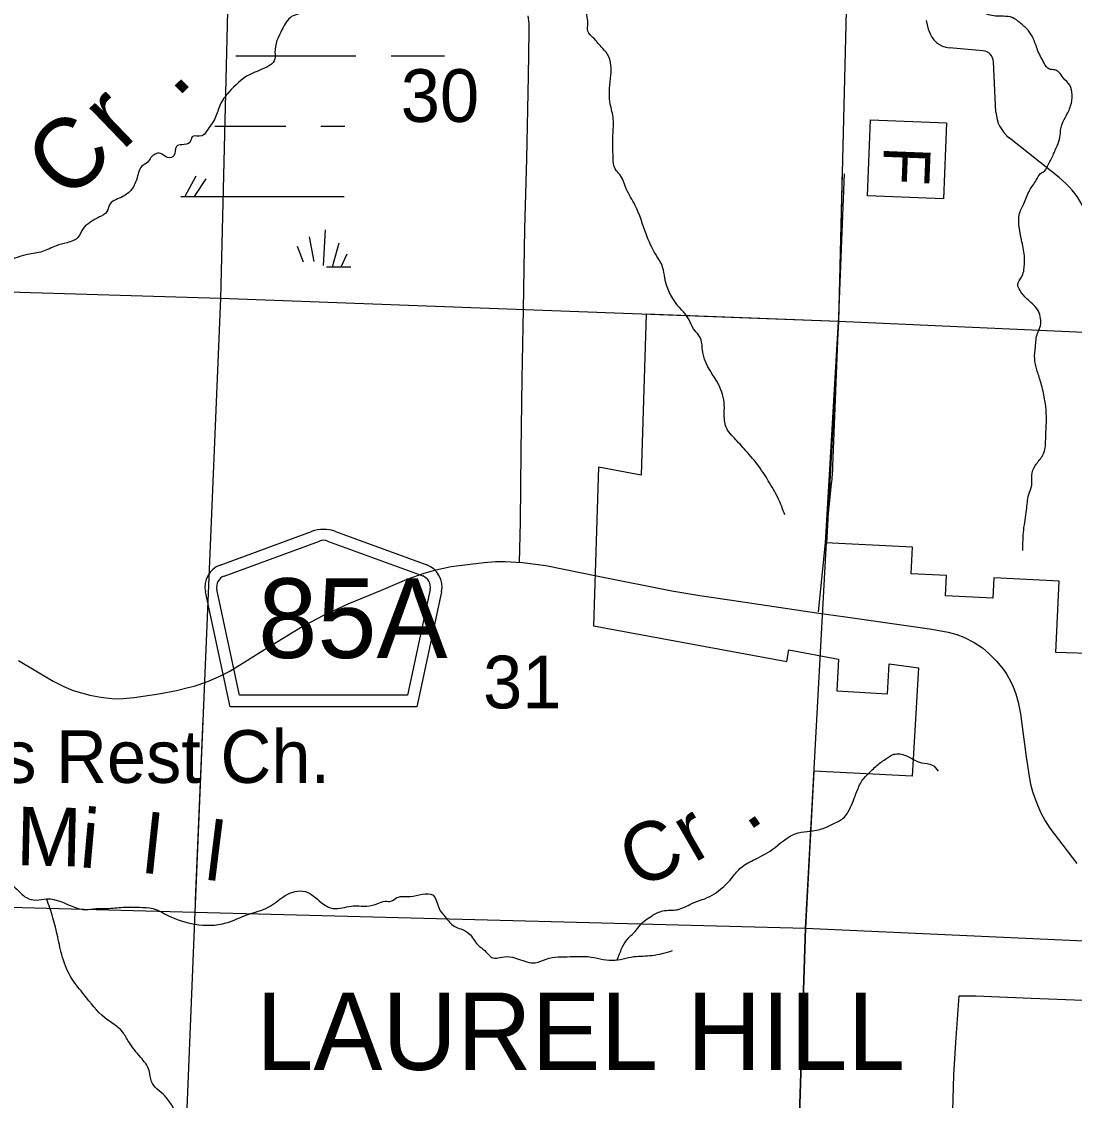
# Model space of a CAD drawing. Extents: x 1219626 to 1426462, y 456797 to 752399.
# Drawn here: x 1343610 to 1352603, y 719452 to 728662 of the extents above; entities that cross this region are included whole.
import ezdxf

# ---------------------------------------------------------------- set-up
doc = ezdxf.new("R2010")
doc.units = 0
for name, color, linetype in [('Cities Incorporated Area', 7, 'Continuous'), ('Connecting Roads', 7, 'Continuous'), ('County Routes Highway Center Lines', 7, 'Continuous'), ('Culture', 7, 'Continuous'), ('Culture Text', 7, 'Continuous'), ('Local Roads Paved', 7, 'Continuous'), ('Masks', 7, 'Continuous'), ('Narrow River Creek and Branch and Slough', 7, 'Continuous'), ('Narrow River Creek and Branch and Slough Text', 7, 'Continuous'), ('Other Incorporated Names', 7, 'Continuous'), ('Roadshields County Roads', 7, 'Continuous'), ('Section Lines', 7, 'Continuous'), ('Section Numbers', 7, 'Continuous'), ('Swamps', 7, 'Continuous'), ('Uninventoried Roads and Features', 7, 'Continuous')]:
    doc.layers.add(name, color=color, linetype=linetype)

msp = doc.modelspace()

# ---------------------------------------------------------------- linework, layer by layer
at = {"layer": 'Cities Incorporated Area'}
msp.add_line((1350378.6, 722262.7), (1350305.2, 720922.6), dxfattribs=at)
at = {"layer": 'Connecting Roads'}
msp.add_line((1350416.4, 723623.3), (1350477.3, 724213.2), dxfattribs=at)
msp.add_lwpolyline([(1351548.8, 718230.3), (1351526.4, 718347.9), (1351527.4, 718424), (1351530.5, 718507.4), (1351538.8, 718701.9), (1351546, 718860.4), (1351565.5, 719361.7), (1351572.7, 719668.4), (1351589.2, 719947.3), (1351618, 720344.6), (1351760, 720343.6), (1352234.5, 720326.1), (1353122.8, 720291.1), (1353865.7, 720263.2)], dxfattribs=at)
at = {"layer": 'County Routes Highway Center Lines'}
msp.add_lwpolyline([(1343582.4, 723207.5), (1343879.3, 723029.9), (1343970.5, 722984.3), (1344052, 722950.3), (1344193.6, 722910.6), (1344286.8, 722894.1), (1344403.2, 722881.4), (1344477, 722882.4), (1344573, 722892.1), (1344781.6, 722924.1), (1344933.9, 722952.3), (1345031.9, 722975.6), (1345083.4, 722989.1), (1345128, 723003.7), (1345206.6, 723030.9), (1345298.8, 723071.6), (1345388, 723117.2), (1345540.3, 723209.4), (1345647.1, 723277.3), (1345991.5, 723487.9), (1346185.6, 723592.6), (1346400, 723691.6), (1346683.3, 723809), (1346904.5, 723901.2), (1347048.1, 723952.6), (1347148, 723980.7), (1347280, 724009.8), (1347441.1, 724030.2), (1347561.4, 724043.8), (1347659.4, 724051.6), (1347742.8, 724052.5), (1347835, 724046.7), (1347889.3, 724043.8), (1348088.2, 724017.6), (1348535.5, 723927.4), (1349165.2, 723801.2), (1349402.9, 723761.5), (1349732.8, 723712.9), (1350400.3, 723615), (1350646.7, 723581), (1351384.1, 723475.2), (1351524.8, 723450), (1351597.6, 723429.6), (1351657.7, 723405.4), (1351747, 723359.8), (1351816.9, 723315.1), (1351872.2, 723267.6), (1351936.2, 723200.7), (1351996.4, 723129.8), (1352024.5, 723088.1), (1352056.5, 723029.9), (1352080.8, 722981.4), (1352102.1, 722923.2), (1352122.5, 722851.4), (1352142.9, 722752.4), (1352151.6, 722685.5), (1352191.4, 722384.7), (1352215.6, 722217.8), (1352228.2, 722152.8), (1352245.7, 722088.8), (1352261.2, 722040.2), (1352290.3, 721966.5), (1352315.6, 721908.3), (1352353.4, 721839.4), (1352393.2, 721776.3), (1352465.9, 721678.3), (1352624.1, 721475.6)], dxfattribs=at)
at = {"layer": 'Culture'}
msp.add_lwpolyline([(1351509.8, 727798.3), (1351484.3, 727148.8), (1350834.8, 727174.3), (1350860.3, 727823.8)], close=True, dxfattribs=at)
at = {"layer": 'Local Roads Paved'}
for p, q in [((1350540, 724867.8), (1350637.8, 727361.5)), ((1350477.3, 724213.2), (1350529.2, 724715.3))]:
    msp.add_line(p, q, dxfattribs=at)
msp.add_lwpolyline([(1347862.1, 724045.3), (1347870.5, 724390.6), (1347877.7, 724992.8), (1347886.9, 725611.3), (1347898.3, 726203.2), (1347907.5, 726893.8), (1347925, 727490.8), (1347939.4, 728196.8), (1347946.6, 728579.7), (1347944.6, 728649.7), (1347938.4, 728710.4)], dxfattribs=at)
msp.add_arc((1348141.9, 724961.8), 2400, 354.10521, 357.75535, dxfattribs=at)
at = {"layer": 'Masks'}
msp.add_line((1345157.9, 722707.7), (1345092.8, 721160.7), dxfattribs=at)
msp.add_lwpolyline([(1350620.4, 727396.5), (1350588.6, 726102.4), (1350484.9, 724206)], dxfattribs=at)
at = {"layer": 'Narrow River Creek and Branch and Slough'}
for points in [[(1352163.5, 724146.7), (1352169.7, 724322.3), (1352194.8, 724491.6), (1352213.6, 724623.3), (1352238.7, 724704.8), (1352238.7, 724786.3), (1352270, 724874.1), (1352326.4, 724949.4), (1352351.5, 725012.1), (1352357.8, 725099.9), (1352364, 725256.7), (1352357.8, 725375.8), (1352345.2, 725457.4), (1352313.9, 725589.1), (1352282.5, 725689.4), (1352263.7, 725783.5), (1352270, 725883.8), (1352288.8, 726003), (1352313.9, 726065.7), (1352313.9, 726128.4), (1352295.1, 726191.1), (1352207.3, 726285.2), (1352138.4, 726366.7), (1352119.6, 726416.9), (1352150.9, 726479.6), (1352176, 726586.2), (1352176, 726661.5), (1352150.9, 726799.4), (1352132.1, 726906.1), (1352132.1, 727012.7), (1352169.7, 727106.7), (1352219.9, 727219.6), (1352276.3, 727307.4), (1352313.9, 727363.9), (1352351.5, 727388.9), (1352376.6, 727432.8), (1352420.4, 727520.6), (1352439.2, 727564.5), (1352470.6, 727639.8), (1352483.1, 727708.8), (1352489.4, 727759), (1352527, 727846.8), (1352570.9, 727942.3), (1352583.4, 728036.4), (1352564.6, 728117.9), (1352508.2, 728180.6), (1352470.6, 728230.8), (1352433, 728249.6), (1352389.1, 728255.9), (1352345.2, 728306.1), (1352288.8, 728418.9), (1352251.2, 728519.3), (1352207.3, 728588.3), (1352138.4, 728651), (1352075.7, 728694.9), (1351994.2, 728707.4), (1351868.9, 728720), (1351762.3, 728782.7), (1351674.6, 728851.7), (1351593.1, 728926.9), (1351530.4, 728989.6), (1351505.3, 729096.3), (1351511.6, 729159), (1351436.4, 729221.7), (1351398.8, 729265.6), (1351398.8, 729309.5), (1351367.4, 729347.1), (1351304.8, 729384.7), (1351273.4, 729434.9), (1351198.2, 729516.4), (1351160.6, 729560.3), (1351116.7, 729623), (1351066.6, 729666.9), (1351010.2, 729729.7), (1350966.3, 729779.8), (1350947.5, 729811.2), (1350928.7, 729855.1), (1350878.5, 729905.3), (1350759.4, 729986.8), (1350640.4, 730043.2), (1350590.2, 730068.3), (1350508.7, 730131), (1350471.1, 730206.3), (1350427.2, 730243.9), (1350364.6, 730262.7), (1350333.2, 730269), (1350289.3, 730294.1), (1350251.7, 730375.6), (1350239.2, 730438.3), (1350207.9, 730457.1), (1350189.1, 730463.4)], [(1348239.6, 729588), (1348063.1, 729424.9), (1347913.6, 729357), (1347675.9, 729268.6), (1347485.8, 729187.1), (1347329.5, 729159.9), (1347159.7, 729125.9), (1346996.7, 729153.1), (1346820.2, 729173.5), (1346670.7, 729125.9), (1346480.6, 729085.1), (1346460.2, 728990), (1346392.3, 728949.2), (1346317.6, 729024), (1346202.1, 729003.6), (1346113.8, 728860.9), (1346100.2, 728826.9), (1346039.1, 728752.2), (1345916.9, 728704.6), (1345835.4, 728595.9), (1345774.2, 728398.8), (1345774.2, 728344.4), (1345652, 728249.3), (1345556.9, 728208.5), (1345380.3, 728059), (1345305.6, 727950.3), (1345264.9, 727841.6), (1345190.1, 727726.1), (1345149.4, 727685.3), (1345067.9, 727678.5), (1345047.5, 727630.9), (1344979.6, 727610.5), (1344932.1, 727596.9), (1344911.7, 727515.4), (1344857.3, 727501.8), (1344796.2, 727535.8), (1344714.7, 727501.8), (1344687.6, 727461), (1344644.8, 727433.4), (1344597.2, 727331.5), (1344549.7, 727229.5), (1344475, 727168.4), (1344413.8, 727141.2), (1344366.3, 727107.2), (1344339.1, 727039.3), (1344271.2, 726991.7), (1344189.7, 726944.1), (1344135.4, 726896.5), (1344094.6, 726821.8), (1343999.5, 726774.2), (1343904.5, 726747), (1343789, 726699.5), (1343660, 726672.3), (1343490.2, 726611.1), (1343415.5, 726550), (1343354.3, 726420.9), (1343171, 726155.8), (1342885.7, 725897.6), (1342648, 725714.1), (1342464.6, 725537.5), (1342417.1, 725483.1), (1342410.3, 725462.7), (1342315.2, 725367.6), (1342213.3, 725299.6), (1342159, 725279.2), (1342104.6, 725326.8), (1342043.5, 725333.6), (1342023.1, 725292.8), (1342023.1, 725224.9), (1341975.6, 725224.9), (1341934.9, 725211.3), (1341914.5, 725150.1), (1341873.7, 725089), (1341690.4, 725055), (1341636, 725041.4), (1341608.8, 724932.7), (1341568.1, 724796.8), (1341500.2, 724715.2), (1341398.3, 724728.8), (1341337.2, 724966.6), (1341330.4, 724993.8), (1341235.3, 725048.2), (1341174.2, 725068.6), (1341072.3, 725089), (1341020.5, 725091.5)], [(1350129.5, 724449.8), (1350073.1, 724590.9), (1349988.5, 724741.4), (1349894.5, 724882.5), (1349781.6, 725014.2), (1349687.6, 725117.7), (1349640.6, 725174.1), (1349612.4, 725287), (1349612.4, 725390.5), (1349565.4, 725559.8), (1349433.8, 725813.8), (1349396.2, 725983.1), (1349349.2, 726039.5), (1349311.6, 726114.8), (1349208.1, 726246.5), (1349104.7, 726472.3), (1349085.9, 726566.3), (1349029.5, 726669.8), (1348944.9, 726848.5), (1348850.9, 727093.1), (1348775.6, 727234.2), (1348719.2, 727356.5), (1348681.6, 727403.6), (1348662.8, 727497.6), (1348662.8, 727714), (1348662.8, 727845.7), (1348634.6, 727977.4), (1348644, 728203.2), (1348644, 728287.8), (1348615.8, 728381.9), (1348559.4, 728447.7), (1348493.6, 728523), (1348446.6, 728579.4), (1348446.6, 728645.3), (1348437.2, 728720.5), (1348409, 728833.4), (1348371.4, 728918.1), (1348352.6, 728974.5), (1348296.2, 729059.2), (1348230.3, 729125), (1348211.5, 729162.7), (1348173.9, 729237.9), (1348145.7, 729266.1), (1348061.1, 729294.4), (1348032.9, 729322.6), (1348023.5, 729341.4), (1348004.4, 729389.1)], [(1348698, 720652.6), (1348738.2, 720751.1), (1348779.3, 720823.1), (1348851.2, 720895), (1348892.3, 720946.4), (1348995, 721028.7), (1349087.5, 721069.8), (1349210.8, 721080.1), (1349334.2, 721131.5), (1349508.8, 721203.5), (1349580.8, 721254.9), (1349683.5, 721357.7), (1349755.5, 721440), (1349858.2, 721501.7), (1350022.6, 721594.2), (1350217.9, 721727.8), (1350320.6, 721748.4), (1350444, 721769), (1350536.4, 721810.1), (1350628.9, 721861.5), (1350690.6, 721954), (1350752.2, 722108.3), (1350803.6, 722200.8), (1350865.3, 722262.5), (1350906.4, 722303.6), (1350988.6, 722365.3), (1351060.5, 722406.4), (1351163.3, 722396.1), (1351296.9, 722334.5), (1351389.3, 722313.9), (1351440.7, 722262.5)], [(1342674.8, 721179.5), (1342767.8, 721152.1), (1342880.9, 721203.5), (1343035, 721254.9), (1343158.3, 721296), (1343343.3, 721326.9), (1343487.1, 721306.3), (1343559.1, 721265.2), (1343651.6, 721182.9), (1343733.8, 721162.4), (1343826.2, 721172.6), (1344062.6, 721100.7), (1344155.1, 721080.1), (1344247.6, 721090.4), (1344340, 721090.4), (1344473.6, 721100.7), (1344617.5, 721100.7), (1344730.5, 721090.4), (1344864.1, 721028.7), (1345090.2, 720956.7), (1345357.4, 720967), (1345542.3, 721039), (1345717, 721100.7), (1345850.6, 721193.2), (1345943.1, 721234.3), (1346035.6, 721234.3), (1346169.2, 721141.8), (1346271.9, 721090.4), (1346426.1, 721111), (1346559.7, 721111), (1346652.1, 721131.5), (1346713.8, 721152.1), (1346765.2, 721152.1), (1346816.5, 721182.9), (1346929.6, 721193.2), (1347032.3, 721213.8), (1347124.8, 721203.5), (1347176.2, 721090.4), (1347227.6, 721018.4), (1347309.8, 720936.2), (1347361.2, 720915.6), (1347433.1, 720874.5), (1347505, 720781.9), (1347566.7, 720730.5), (1347638.6, 720668.8), (1347679.7, 720668.8), (1347751.7, 720679.1), (1347854.4, 720658.6), (1347998.3, 720627.7), (1348090.8, 720658.6), (1348296.3, 720679.1), (1348450.4, 720679.1), (1348655.9, 720648.3), (1348840.9, 720679.1), (1348995, 720689.4), (1349169.7, 720730.5)], [(1346706, 717574.5), (1346600.8, 717618.9), (1346456.9, 717680.6), (1346271.9, 717732), (1346200, 717762.8), (1346148.6, 717793.7), (1346087, 717865.6), (1346004.7, 717999.3), (1345922.5, 718163.8), (1345881.4, 718246.1), (1345768.4, 718369.4), (1345717, 718431.1), (1345717, 718523.7), (1345778.7, 718595.6), (1345789, 718667.6), (1345706.7, 718791), (1345562.9, 718914.4), (1345429.3, 719068.6), (1345347.1, 719161.1), (1345254.6, 719233.1), (1345193, 719274.2), (1345131.3, 719305.1), (1345069.6, 719284.5), (1345018.3, 719284.5), (1344966.9, 719315.3), (1344894.9, 719407.9), (1344833.3, 719490.1), (1344720.3, 719613.5), (1344699.7, 719706), (1344627.8, 719819.1), (1344525, 719952.8), (1344473.6, 720035.1), (1344319.5, 720158.4), (1344144.8, 720353.8), (1344042, 720487.4), (1343959.8, 720672.5), (1343918.7, 720847.3), (1343877.6, 721011.8), (1343823.8, 721173.1)]]:
    msp.add_spline(points, degree=3, dxfattribs=at)
at = {"layer": 'Roadshields County Roads'}
for p, q in [((1345306.3, 724022.3), (1346085.7, 724308.7)), ((1346292.6, 724308.7), (1347070.7, 724022.8)), ((1345340.8, 723928.5), (1346154.7, 724227.5)), ((1346223.7, 724227.5), (1347036.2, 723928.9)), ((1345390.3, 722810.5), (1345179.8, 723792.7)), ((1345471.2, 722910.5), (1345277.5, 723813.6)), ((1347099.5, 723814.1), (1346905.7, 722910.5)), ((1347197.2, 723793.2), (1346986.6, 722810.5)), ((1346905.7, 722910.5), (1345471.2, 722910.5)), ((1346986.6, 722810.5), (1345390.3, 722810.5))]:
    msp.add_line(p, q, dxfattribs=at)
for centre, radius, start, end in [((1346189.2, 724027.1), 300, 69.82698, 110.17301), ((1346189.2, 724133.6), 100, 69.82699, 110.17298), ((1345375.3, 723834.6), 200, 110.17298, 192.09989), ((1347001.7, 723835.1), 200, 347.90009, 69.82701), ((1345375.3, 723834.6), 100, 110.17298, 192.09989), ((1347001.7, 723835.1), 100, 347.90009, 69.82699)]:
    msp.add_arc(centre, radius, start, end, dxfattribs=at)
at = {"layer": 'Section Lines'}
for p, q in [((1345412.2, 730535.8), (1345309.1, 726298.2)), ((1350696.6, 730492.6), (1350588.6, 726102.4)), ((1345309.1, 726298.2), (1340026.5, 726453.9)), ((1345309.1, 726298.2), (1345088.5, 721059)), ((1350588.6, 726102.4), (1345309.1, 726298.2)), ((1348944.9, 726163.4), (1348902.2, 724791)), ((1350588.6, 726102.4), (1348944.9, 726163.4)), ((1350305.2, 720922.6), (1350588.6, 726102.4)), ((1350477.3, 724213.3), (1350588.6, 726102.4)), ((1355647.5, 725872.4), (1350588.6, 726102.4)), ((1348537.9, 724858.5), (1348496, 723504.5)), ((1348902.2, 724791), (1348537.9, 724858.5)), ((1351220.4, 724174.8), (1350477.3, 724213.3)), ((1351209.2, 723948.1), (1351220.4, 724174.8)), ((1351511.6, 723933.1), (1351209.2, 723948.1)), ((1351502.9, 723758.4), (1351511.6, 723933.1)), ((1351914.5, 723913.2), (1351905.9, 723738.4)), ((1352473.3, 723885.5), (1351914.5, 723913.2)), ((1352443.1, 723276), (1352473.3, 723885.5)), ((1351905.9, 723738.4), (1351502.9, 723758.4)), ((1348496, 723504.5), (1350145.2, 723199.1)), ((1350145.2, 723199.1), (1350163.4, 723297.5)), ((1350163.4, 723297.5), (1350588.8, 723218.7)), ((1350588.8, 723218.7), (1350573.3, 722948.7)), ((1353046.5, 723257.4), (1352443.1, 723276)), ((1351007.4, 722923.7), (1351022, 723177.6)), ((1351022, 723177.6), (1351270, 723145.4)), ((1351270, 723145.4), (1351216.8, 722220.2)), ((1350573.3, 722948.7), (1351007.4, 722923.7)), ((1351216.8, 722220.2), (1350378.6, 722262.7)), ((1339816.9, 721197.9), (1345088.5, 721059)), ((1345088.5, 721059), (1344883.1, 715867.4)), ((1345088.5, 721059), (1350305.2, 720922.6)), ((1350140.6, 715692.1), (1350305.2, 720922.6)), ((1350305.2, 720922.6), (1350140.6, 715692.1)), ((1350305.2, 720922.6), (1355639.8, 720679.4))]:
    msp.add_line(p, q, dxfattribs=at)
at = {"layer": 'Swamps'}
for p, q in [((1345183.4, 727318.8), (1345084.1, 727169.8)), ((1346264.4, 726569.2), (1346322.7, 726773)), ((1346341, 726569.1), (1346389.9, 726677.8))]:
    msp.add_line(p, q, dxfattribs=at)
for points in [[(1345441.4, 728369), (1346466.2, 728369)], [(1346766.2, 728369), (1347223.5, 728369)], [(1345261.3, 727769), (1345866.2, 727769)], [(1346166.2, 727769), (1346372.3, 727769)], [(1345098.8, 727343), (1345004.8, 727168.4)], [(1344969.8, 727169), (1346366.2, 727169)], [(1346188.4, 726580.3), (1346205, 726885.1)], [(1346108.6, 726613.9), (1346070.5, 726823.5)], [(1346016.9, 726608), (1345966.2, 726741)], [(1346214.4, 726569), (1346421.7, 726569)]]:
    msp.add_lwpolyline(points, dxfattribs=at)
at = {"layer": 'Uninventoried Roads and Features'}
for p, q in [((1351360, 728586.8), (1351338.5, 728670.8)), ((1351821.1, 728413), (1351536.8, 728437.2)), ((1351933.1, 727889.1), (1351912.5, 728318.2)), ((1352472.1, 727329.9), (1352046.1, 727668.6))]:
    msp.add_line(p, q, dxfattribs=at)
for centre, radius, start, end in [((1351553.8, 728636.5), 200, 194.37828, 265.14017), ((1351812.7, 728313.4), 100, 2.74666, 85.14018), ((1352232.8, 727903.5), 300, 182.74666, 231.51208), ((1351974.3, 726703.7), 800, 29.11733, 51.51207)]:
    msp.add_arc(centre, radius, start, end, dxfattribs=at)

# ---------------------------------------------------------------- texts
at = {"layer": 'Culture'}
msp.add_text('F', height=400, rotation=267.75535, dxfattribs=at).set_placement((1350976.7, 727601.2))
at = {"layer": 'Culture Text'}
msp.add_text('Travelers Rest Ch.', height=450, rotation=0.00001, dxfattribs=at).set_placement((1341229.3, 722162.4))
at = {"layer": 'Narrow River Creek and Branch and Slough Text'}
for s, height, rotation, p in [('.', 600, 44.5782, (1344931.9, 727998.5)), ('r', 600, 43.93822, (1344469.4, 727552.6)), ('C', 600, 43.10977, (1344000.5, 727113.3)), ('M', 500, 358.7334, (1343560.3, 721460)), ('i', 500, 354.90175, (1344095.5, 721444.6)), ('l', 500, 353.87157, (1344628.8, 721396.9)), ('r', 500, 30.07283, (1349352.9, 721474.4)), ('l', 500, 352.9292, (1345161.1, 721339.5)), ('C', 500, 24.56794, (1348865.9, 721251.1)), ('.', 500, 34.54928, (1349815.7, 721744))]:
    msp.add_text(s, height=height, rotation=rotation, dxfattribs=at).set_placement(p)
at = {"layer": 'Other Incorporated Names'}
msp.add_text('LAUREL HILL', height=660, rotation=0.00002, dxfattribs=at).set_placement((1345612.7, 719712.3))
at = {"layer": 'Roadshields County Roads'}
msp.add_text('85A', height=680, dxfattribs=at).set_placement((1345630.7, 723228.8))
at = {"layer": 'Section Numbers'}
msp.add_text('30', height=450, dxfattribs=at).set_placement((1346849.1, 727805.2))
msp.add_text('31', height=450, rotation=0.00001, dxfattribs=at).set_placement((1347552.1, 722798.4))

doc.saveas('drawing.dxf')
